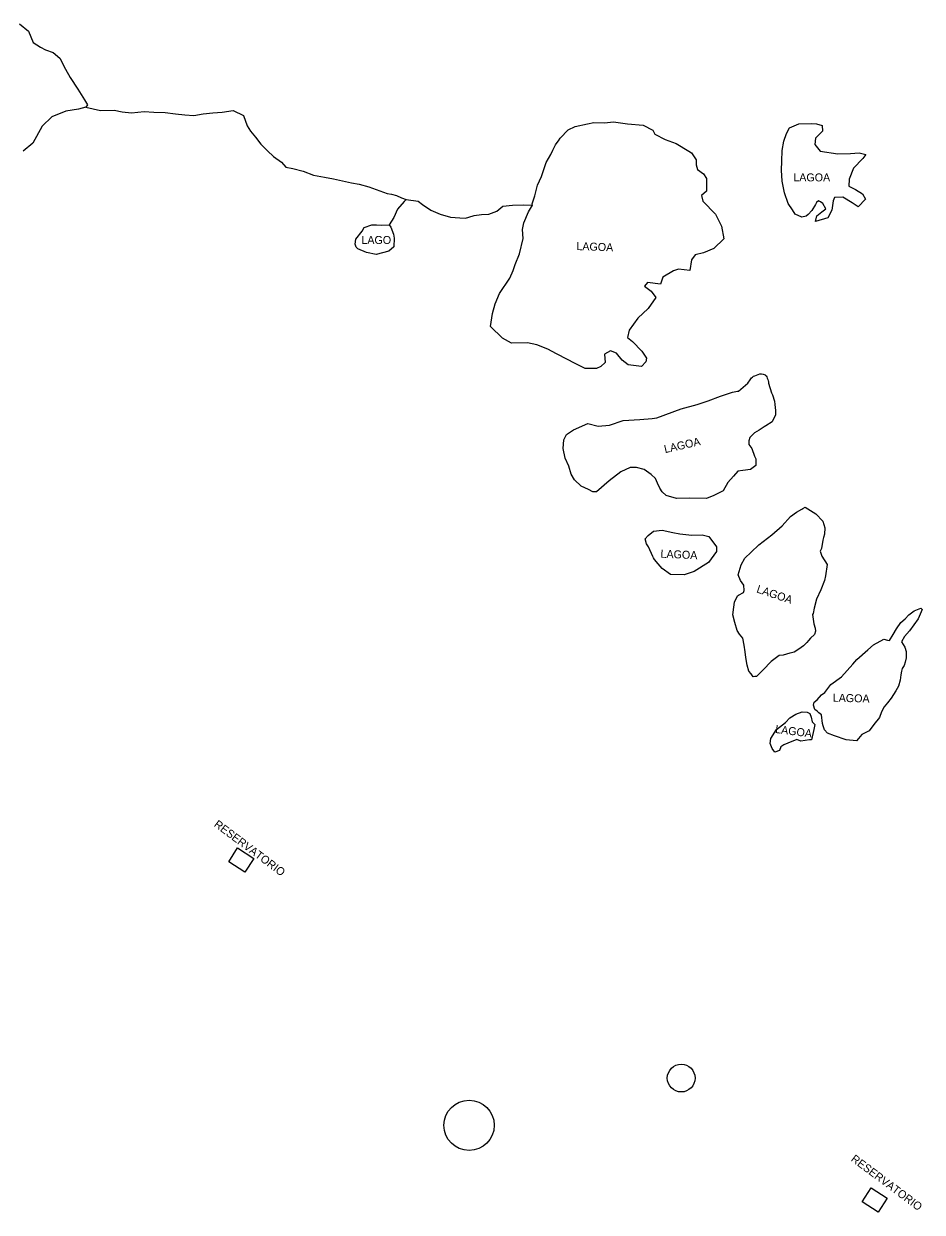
# Model space of a CAD drawing. Extents: x 325899 to 364828, y 7568995 to 7592502.
# Drawn here: x 347576 to 348025, y 7586587 to 7587181 of the extents above; entities that cross this region are included whole.
import ezdxf

# ---------------------------------------------------------------- set-up
doc = ezdxf.new("R2010")
doc.units = 0
for name, color, linetype in [('EDIFEXISTENT', 7, 'Continuous'), ('EDIFIDENTIF', 7, 'Continuous'), ('EDIFOBRAEXIS', 7, 'Continuous'), ('EDIFOBRAPROJ', 7, 'Continuous')]:
    doc.layers.add(name, color=color, linetype=linetype)

msp = doc.modelspace()

# ---------------------------------------------------------------- linework, layer by layer
at = {"layer": 'EDIFEXISTENT'}
for p, q in [((347678.57, 7586762.53), (347683.02, 7586769.5)), ((347683.02, 7586769.5), (347691.14, 7586764.31)), ((347691.14, 7586764.31), (347686.65, 7586757.34)), ((347686.65, 7586757.34), (347678.57, 7586762.53)), ((347995.3, 7586592.61), (347999.75, 7586599.58)), ((347999.75, 7586599.58), (348007.87, 7586594.4)), ((348003.38, 7586587.42), (347995.3, 7586592.61)), ((348007.87, 7586594.4), (348003.38, 7586587.42))]:
    msp.add_line(p, q, dxfattribs=at)
at = {"layer": 'EDIFOBRAEXIS'}
for points in [[(347573.98, 7587181.49), (347578.51, 7587177.73), (347580.89, 7587172.17), (347584.42, 7587169.78), (347586.99, 7587168.47), (347590.88, 7587167.13), (347594.17, 7587164.31), (347596.96, 7587158.76), (347599.26, 7587154.59), (347603.12, 7587148.86), (347606.41, 7587143.45), (347607.99, 7587140.92), (347607.23, 7587139.76), (347603.54, 7587138.74), (347597.21, 7587137.84), (347590.19, 7587134.94), (347585.34, 7587130.24), (347580.68, 7587121.76), (347575.81, 7587117.79)], [(347607.23, 7587139.76), (347614.52, 7587138.2), (347621.25, 7587138.29), (347625.36, 7587137.39), (347629.99, 7587136.91), (347636.27, 7587137.56), (347641.18, 7587137.33), (347646.74, 7587137.07), (347652.04, 7587136.45), (347656.59, 7587136.05), (347661.07, 7587135.61), (347665.78, 7587136.4), (347670.62, 7587136.91), (347675.36, 7587137.37), (347680.85, 7587138.13), (347685.91, 7587135.62), (347687.85, 7587130.46), (347689.56, 7587127.81), (347692.01, 7587124.76), (347694.68, 7587121.24), (347697.95, 7587117.96), (347701.04, 7587115.06), (347705.06, 7587112.35), (347707.09, 7587109.76), (347710.64, 7587109.17), (347715.77, 7587107.86), (347721, 7587105.77), (347726.53, 7587104.83), (347730.99, 7587104.01), (347739.92, 7587102.02), (347743.82, 7587101.37), (347748.72, 7587099.98), (347757.79, 7587096.73), (347759.93, 7587096.34), (347762.41, 7587095.63), (347765.04, 7587094.55), (347767.4, 7587093.69), (347766.25, 7587092.72), (347762.91, 7587088.87), (347761.18, 7587084.59), (347758.76, 7587081.05), (347759.58, 7587079.83), (347760.95, 7587076.35), (347761.35, 7587074.28), (347761.09, 7587069.91), (347758.6, 7587067.82), (347752.31, 7587066.08), (347747.44, 7587067.22), (347743.13, 7587068.98), (347742.38, 7587069.9), (347741.86, 7587071.31), (347742.19, 7587073.81), (347745.4, 7587077.82), (347746.28, 7587079.66), (347750.16, 7587080.99), (347752.47, 7587080.99), (347754.99, 7587080.84), (347758.76, 7587081.05)], [(347767.4, 7587093.69), (347773.36, 7587092.88), (347775.53, 7587091.07), (347779.66, 7587088.32), (347784.32, 7587086.36), (347789.43, 7587084.85), (347794.19, 7587084.52), (347796.98, 7587084.36), (347798.73, 7587084.85), (347801.37, 7587085.7), (347804.92, 7587086.23), (347808.7, 7587086.34), (347812.6, 7587087.75), (347815.64, 7587090.35), (347820.41, 7587090.76), (347825.79, 7587090.91), (347830.49, 7587090.81), (347830.32, 7587091.44), (347831.58, 7587095.5), (347832.96, 7587100.79), (347835, 7587105.2), (347837.36, 7587112.19), (347839.66, 7587116.07), (347840.73, 7587118.3), (347842.06, 7587121), (347842.85, 7587122.11), (347843.52, 7587123.01), (347844.4, 7587124.27), (347848.35, 7587128.42), (347851.87, 7587130.18), (347857.98, 7587131.51), (347861.22, 7587132.13), (347866.48, 7587131.9), (347870.99, 7587132.43), (347877.99, 7587131.51), (347885.88, 7587130.85), (347890.66, 7587128.36), (347891.59, 7587126.38), (347896.88, 7587123.6), (347902.31, 7587121.71), (347908.69, 7587117.74), (347909.92, 7587117.03), (347912.26, 7587113.4), (347912.24, 7587110.91), (347912.93, 7587108.69), (347916.02, 7587106.47), (347917.57, 7587104.2), (347917.56, 7587097.82), (347914.91, 7587095.73), (347915.64, 7587092.8), (347922, 7587086.34), (347924.98, 7587080.36), (347926.13, 7587074.04), (347921.16, 7587069.21), (347915.95, 7587066.96), (347911.83, 7587066.01), (347909.98, 7587063.5), (347909.19, 7587058.08), (347903.51, 7587058.81), (347900.99, 7587058), (347895.62, 7587054.83), (347894.56, 7587051.33), (347887.91, 7587052.18), (347886.51, 7587050.27), (347889.84, 7587047.75), (347892.21, 7587044.7), (347888.35, 7587039.13), (347883.15, 7587034.3), (347878.89, 7587028.34), (347877.95, 7587024.63), (347880.43, 7587022.63), (347885.16, 7587017.81), (347887.55, 7587014.28), (347887.13, 7587012.55), (347885, 7587010.21), (347878.38, 7587010.98), (347875.33, 7587013.33), (347872.44, 7587016.87), (347869.52, 7587018.02), (347866.53, 7587016.31), (347866.8, 7587012.17), (347864.58, 7587010.12), (347862.5, 7587009.11), (347856.84, 7587009.11), (347851.88, 7587011.69), (347843.15, 7587016.23), (347842.46, 7587016.44), (347838.21, 7587018.78), (347832.58, 7587021.02), (347827.91, 7587022.04), (347819.92, 7587021.78), (347815.54, 7587024.3), (347809.55, 7587030.19), (347810.52, 7587036.66), (347811.74, 7587041.49), (347813.91, 7587046.74), (347819.15, 7587054.25), (347820.85, 7587058.12), (347821.74, 7587061.16), (347824.04, 7587066.52), (347825.9, 7587074.1), (347825.47, 7587078.69), (347826.19, 7587082.05), (347828.5, 7587087.46), (347830.49, 7587090.81)], [(347972.05, 7587091.12), (347970.13, 7587088.18), (347968.27, 7587086.14), (347967.37, 7587085.31), (347965.23, 7587084.78), (347961.87, 7587086.38), (347960.55, 7587088.46), (347958.32, 7587091.61), (347956.45, 7587097), (347955.28, 7587102.79), (347954.99, 7587108.32), (347955.12, 7587112.77), (347955.4, 7587118.13), (347956.19, 7587122.77), (347957.5, 7587126.58), (347959.04, 7587129.48), (347963.69, 7587131.52), (347970.19, 7587131.68), (347972.45, 7587131.48), (347975.27, 7587130.58), (347975.56, 7587127.87), (347972.05, 7587124.31), (347971.67, 7587121.08), (347974.28, 7587117.78), (347983.15, 7587116.43), (347989.54, 7587116.62), (347993.77, 7587116.99), (347997.09, 7587116.1), (347995.61, 7587114.16), (347991.07, 7587109.24), (347988.88, 7587103.86), (347988.58, 7587100.35), (347991.99, 7587098.57), (347995.54, 7587096.54), (347997.02, 7587093.78), (347993.3, 7587089.99), (347990.31, 7587092.03), (347985.58, 7587094.75), (347981.49, 7587094.66), (347980.79, 7587093.04), (347980.1, 7587088.38), (347978.11, 7587084.47), (347971.95, 7587082.71), (347972.73, 7587085.5), (347975.17, 7587087.46), (347977.22, 7587089), (347975.64, 7587091.73), (347974.42, 7587092.46), (347973.5, 7587092.98), (347972.43, 7587092.07), (347972.05, 7587091.12), (347972.05, 7587091.12)], [(347948.56, 7587001.91), (347950.07, 7586997.02), (347950.56, 7586995.99), (347951.52, 7586992.77), (347951.7, 7586991.1), (347951.92, 7586988.26), (347951.96, 7586986.07), (347950.27, 7586982.47), (347947.1, 7586980.49), (347946.36, 7586979.98), (347943.87, 7586978.33), (347941.55, 7586977.01), (347939.18, 7586974.65), (347938.67, 7586972.99), (347938.71, 7586971.13), (347940.21, 7586969.22), (347941.47, 7586965.43), (347942.1, 7586964.05), (347942.13, 7586960.75), (347939.53, 7586958.61), (347935.68, 7586958.18), (347933.12, 7586957.9), (347930.99, 7586955.32), (347928.22, 7586952.16), (347925.76, 7586947.97), (347921.21, 7586945.62), (347917.47, 7586944.25), (347908.95, 7586944.32), (347902.53, 7586944.2), (347897.4, 7586945.74), (347895.34, 7586947.55), (347894.16, 7586949.37), (347892.99, 7586951.93), (347892.03, 7586954.18), (347889.86, 7586956.25), (347886.25, 7586958.75), (347882.44, 7586959.7), (347879.24, 7586959.7), (347874.6, 7586957.55), (347868.85, 7586953.08), (347862.49, 7586947.57), (347860.66, 7586947.54), (347858.42, 7586948.64), (347854.83, 7586950.43), (347851.43, 7586953.5), (347849.87, 7586956.3), (347848.65, 7586960.43), (347846.75, 7586964.31), (347845.76, 7586969.18), (347846.14, 7586973.46), (347847.56, 7586976.12), (347850.98, 7586978.59), (347858.1, 7586981.63), (347863.35, 7586980.29), (347869, 7586980.8), (347875.89, 7586983.1), (347884.23, 7586983.74), (347890.39, 7586984.26), (347892.71, 7586984.59), (347904.87, 7586988.93), (347912.85, 7586991.21), (347918.33, 7586993.08), (347924.46, 7586995.3), (347930.57, 7586997.3), (347933, 7586997.86), (347933.5, 7586997.92), (347938.1, 7587001.91)], [(347938.1, 7587001.91), (347939.33, 7587003.44), (347939.7, 7587004.05), (347940.01, 7587004.45), (347940.45, 7587004.91), (347940.95, 7587005.26), (347941.65, 7587005.58), (347942.52, 7587005.85), (347943.33, 7587006.12), (347944.19, 7587006.45), (347944.73, 7587006.45), (347945.05, 7587006.45), (347945.75, 7587006.28), (347946.29, 7587006.12), (347946.77, 7587005.96), (347947.04, 7587005.74), (347947.31, 7587005.53), (347947.69, 7587004.94), (347947.85, 7587004.34), (347948.21, 7587003.71), (347948.39, 7587002.94), (347948.45, 7587002.6), (347948.56, 7587001.91)], [(347955.78, 7586865.83), (347953.9, 7586865.67), (347949.8, 7586862.7), (347945.84, 7586858.54), (347942.49, 7586855.23), (347941.65, 7586855.21), (347940.84, 7586855.08), (347939.76, 7586856.6), (347938.7, 7586857.86), (347937.75, 7586860.8), (347937.11, 7586864.72), (347936.85, 7586867.56), (347936.39, 7586870.87), (347935.62, 7586874.33), (347934.03, 7586876.41), (347932.78, 7586878.28), (347931.67, 7586882.23), (347930.73, 7586886.09), (347931.12, 7586889.88), (347931.55, 7586892.41), (347933.06, 7586895.46), (347933.42, 7586895.95), (347935.93, 7586897.17), (347936.38, 7586898.25), (347936.22, 7586900.94), (347934.52, 7586903.12), (347933.31, 7586906.01), (347934.76, 7586911.01), (347936.69, 7586914.29), (347939.87, 7586917.34), (347943.67, 7586921.01), (347950.14, 7586926.07), (347955.29, 7586930.49), (347959.56, 7586935.12), (347962.57, 7586937.35), (347965.14, 7586938.88), (347965.59, 7586939.12), (347966.76, 7586939.9), (347972.2, 7586936.58), (347975.61, 7586932.83), (347976.73, 7586929.56), (347976.48, 7586926.3), (347976.05, 7586924.64), (347975.73, 7586923.36), (347974.92, 7586919.17), (347974.25, 7586917.85), (347975.12, 7586915.41), (347977.76, 7586911.18), (347977.05, 7586905.46), (347976.41, 7586903.13), (347974.65, 7586898.48), (347972.51, 7586893.79), (347971.28, 7586889.43), (347970.9, 7586886.73), (347970.54, 7586886.13), (347971.17, 7586881.48), (347971.79, 7586879.34), (347971.94, 7586877.89), (347971.51, 7586876.26), (347969.43, 7586874.36), (347968.45, 7586873.29), (347967.59, 7586872.25), (347965.92, 7586870.47), (347963.73, 7586868.95), (347961.37, 7586867.45), (347959.25, 7586866.93), (347959.2, 7586866.85), (347955.78, 7586865.83)], [(347888.47, 7586920.06), (347887.44, 7586921.45), (347886.85, 7586924.05), (347888.3, 7586925.69), (347891.02, 7586927.94), (347895.25, 7586928.32), (347900.67, 7586927.22), (347904.17, 7586926.59), (347910.14, 7586925.79), (347915.39, 7586926.05), (347918.62, 7586925.21), (347922.57, 7586919.98), (347922.44, 7586917.63), (347918.46, 7586912.2), (347911.26, 7586907.71), (347906.36, 7586906.06), (347899.52, 7586906.2), (347895.31, 7586909.22), (347893.34, 7586911.55), (347891.56, 7586913.78), (347891.01, 7586914.55), (347890.63, 7586915.12), (347890.63, 7586915.12)], [(347890.63, 7586915.12), (347888.47, 7586920.06)], [(347973.69, 7586837), (347973.69, 7586837), (347972.83, 7586837.81), (347971.66, 7586838.74), (347971.01, 7586840.95), (347971.4, 7586842.31), (347972.78, 7586843.58), (347975.04, 7586846.06), (347976.58, 7586847.3), (347979.73, 7586851.21), (347985.07, 7586855.08), (347990.69, 7586861.43), (347992.68, 7586863.65), (347998.09, 7586868.62), (348000.93, 7586871.07), (348006.13, 7586873.95), (348008, 7586873.45), (348008.94, 7586873.28), (348010.78, 7586876.28), (348012.52, 7586879.11), (348014.66, 7586882.22), (348016.76, 7586883.99), (348018.61, 7586886.03), (348021.29, 7586888.04), (348024.72, 7586889.39), (348025.36, 7586888.63), (348023.24, 7586884.09), (348018.96, 7586878.01), (348016.5, 7586875.22), (348015.06, 7586872.51), (348016.67, 7586869.94), (348017.24, 7586867.77), (348017.24, 7586864.6), (348016.9, 7586862.35), (348016.29, 7586860.73), (348015.4, 7586859.25), (348015.04, 7586857.85), (348014.61, 7586856.13), (348014.29, 7586853.45), (348013.47, 7586850.33), (348012.12, 7586848), (348009.84, 7586844.32), (348007.93, 7586842.05), (348006.32, 7586839.97), (348004.95, 7586837.51), (348004, 7586834.74), (348001.21, 7586831.28), (347998.74, 7586828), (347995.21, 7586826.29), (347993.48, 7586824.2), (347992.49, 7586823.1), (347987.35, 7586823.48), (347981.52, 7586825.58), (347978, 7586826.84), (347976.42, 7586828.57), (347975.83, 7586830.59), (347975.48, 7586831.75), (347974.99, 7586836.05), (347973.69, 7586837)], [(347953.98, 7586818.22), (347951.59, 7586817.41), (347950.37, 7586819.23), (347949.35, 7586821.76), (347949.68, 7586824.21), (347952.56, 7586828.67), (347956.95, 7586832.18), (347959.09, 7586834.56), (347962.23, 7586836.39), (347965.24, 7586837.52), (347967.87, 7586837.33), (347969.23, 7586836.76), (347969.85, 7586834.92), (347970.33, 7586832.58), (347971.64, 7586831.22), (347971.08, 7586828.64), (347970.07, 7586823.58), (347969.01, 7586823.54), (347964.71, 7586822.9), (347962.62, 7586823.77), (347958.19, 7586821.91), (347956.1, 7586821.06), (347954.71, 7586820.12), (347953.98, 7586818.22)]]:
    msp.add_lwpolyline(points, dxfattribs=at)
at = {"layer": 'EDIFOBRAPROJ'}
for centre, radius in [((347904.84, 7586654.47), 6.94), ((347798.78, 7586630.87), 12.55)]:
    msp.add_circle(centre, radius, dxfattribs=at)

# ---------------------------------------------------------------- texts
at = {"layer": 'EDIFIDENTIF'}
for s, rotation, p in [('LAGOA', 359.85121, (347960.89, 7587102.72)), ('LAGOA', 357.86724, (347852.38, 7587068.39)), ('LAGOA', 12.78126, (347896.78, 7586966.85)), ('LAGOA', 357.53652, (347894.43, 7586914.63)), ('LAGOA', 341.4237, (347942.18, 7586897.33)), ('LAGOA', 358.42484, (347980.57, 7586842.65)), ('LAGOA', 352.71762, (347951.67, 7586827.03)), ('RESERVATORIO', 323.23887, (347670.89, 7586780.56)), ('RESERVATORIO', 323.23887, (347989.38, 7586613.34))]:
    msp.add_text(s, height=4, rotation=rotation, dxfattribs=at).set_placement(p)
msp.add_text('LAGO', height=4, dxfattribs=at).set_placement((347744.94, 7587071.41))

doc.saveas('drawing.dxf')
